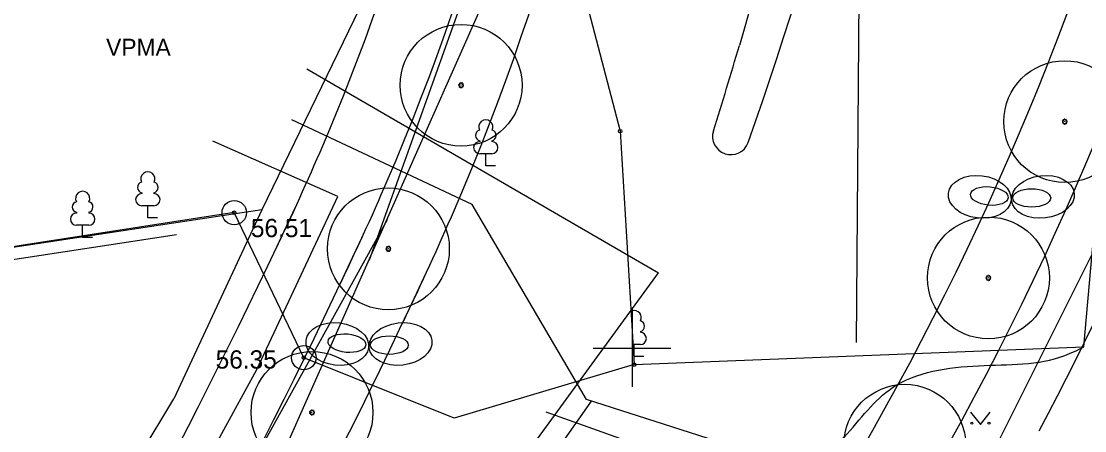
# Model space of a CAD drawing. Extents: x 9156 to 9809, y 2728 to 4000.
# Drawn here: x 9474.94 to 9518.57, y 3596.6 to 3613.42 of the extents above; entities that cross this region are included whole.
import ezdxf

# ---------------------------------------------------------------- set-up
doc = ezdxf.new("R2010")
doc.units = 0
for name, color, linetype in [('Level 12', 7, 'Continuous'), ('Level 14', 7, 'Continuous'), ('Level 15', 7, 'Continuous'), ('Level 16', 7, 'Continuous'), ('Level 17', 7, 'Continuous'), ('Level 18', 7, 'Continuous'), ('Level 44', 7, 'Continuous'), ('Level 54', 7, 'Continuous'), ('Level 56', 7, 'Continuous'), ('Level 7', 7, 'Continuous'), ('Level 8', 7, 'Continuous'), ('Level 9', 7, 'Continuous')]:
    doc.layers.add(name, color=color, linetype=linetype)

# ---------------------------------------------------------------- blocks, each defined once
blk = doc.blocks.new('VBEKAE')
at = {"layer": 'Level 44'}
for radius in [0.5, 0.0714]:
    blk.add_circle((0, 0), radius, dxfattribs=at)

msp = doc.modelspace()

# ---------------------------------------------------------------- linework, layer by layer
at = {"layer": 'Level 12'}
for p, q in [((9496.009, 3622.645), (9489.213, 3603.61)), ((9472.329, 3573.455), (9489.968, 3605.272))]:
    msp.add_line(p, q, dxfattribs=at)
at = {"layer": 'Level 14'}
for p, q in [((9493.444, 3605.89), (9486.044, 3609.365)), ((9498.125, 3597.883), (9493.444, 3605.89)), ((9484.383, 3578.032), (9498.336, 3597.816)), ((9517.773, 3591.611), (9498.125, 3597.883))]:
    msp.add_line(p, q, dxfattribs=at)
at = {"layer": 'Level 15'}
msp.add_line((9485.606, 3595.511), (9494.516, 3615.604), dxfattribs=at)
at = {"layer": 'Level 16'}
for p, q in [((9486.664, 3611.465), (9501.086, 3603.087)), ((9512.774, 3591.659), (9520.325, 3606.767)), ((9469.372, 3559.57), (9501.086, 3603.087)), ((9496.465, 3597.385), (9515.493, 3590.587))]:
    msp.add_line(p, q, dxfattribs=at)
at = {"layer": 'Level 17'}
for p, q in [((9487.932, 3606.222), (9482.798, 3608.489)), ((9484.61, 3599.122), (9487.932, 3606.222)), ((9478.72, 3588.396), (9484.61, 3599.122))]:
    msp.add_line(p, q, dxfattribs=at)
for centre, radius, start, end in [((9401.428, 3645.017), 96.4, 336.6816, 11.68552), ((9401.428, 3645.017), 93.4, 336.6816, 9.31071), ((9404.886, 3655.965), 123.6, 323.52136, 355.44602), ((9404.886, 3655.965), 126.6, 332.03745, 355.44602), ((9386.506, 3651.45), 109.65, 334.21879, 336.6816), ((9386.506, 3651.45), 112.65, 334.21879, 336.6816), ((9265.261, 3707.934), 243.4, 321.41014, 335.20045), ((9265.261, 3707.934), 246.4, 321.41014, 335.20045)]:
    msp.add_arc(centre, radius, start, end, dxfattribs=at)
at = {"layer": 'Level 18'}
msp.add_line((9506.267, 3618.855), (9504.401, 3612.423), dxfattribs=at)
for centre, radius, start, end in [((9363.731, 3658.501), 149.65, 340.45546, 2.72499), ((9401.428, 3645.017), 99.4, 336.6816, 11.68552), ((9404.886, 3655.965), 120.6, 323.52136, 355.44602), ((9360.004, 3654.312), 150.35, 342.42566, 343.82288), ((9504.051, 3608.688), 0.75, 162.4257, 340.4555), ((9386.506, 3651.45), 115.65, 334.21879, 336.6816), ((9265.261, 3707.934), 249.4, 321.41014, 335.20045)]:
    msp.add_arc(centre, radius, start, end, dxfattribs=at)
at = {"layer": 'Level 54'}
for p, q in [((9518.529, 3600.046), (9524.138, 3663.351)), ((9493.175, 3633.069), (9499.513, 3608.905)), ((9509.331, 3617.247), (9509.192, 3600.227)), ((9499.513, 3608.905), (9500.09, 3599.32)), ((9493.75, 3608.51), (9493.75, 3608.478)), ((9494.25, 3608.51), (9494.25, 3608.478)), ((9494.25, 3607.978), (9493.75, 3607.978)), ((9494, 3607.478), (9494, 3607.978)), ((9494.4, 3607.478), (9494, 3607.478)), ((9479.886, 3606.374), (9479.886, 3606.342)), ((9480.386, 3606.374), (9480.386, 3606.342)), ((9480.386, 3605.842), (9479.886, 3605.842)), ((9480.136, 3605.342), (9480.136, 3605.842)), ((9483.68, 3605.558), (9461.88, 3602.2)), ((9477.212, 3605.575), (9477.212, 3605.543)), ((9477.712, 3605.575), (9477.712, 3605.543)), ((9480.536, 3605.342), (9480.136, 3605.342)), ((9486.535, 3599.601), (9483.68, 3605.558)), ((9477.712, 3605.043), (9477.212, 3605.043)), ((9477.462, 3604.543), (9477.462, 3605.043)), ((9481.317, 3604.647), (9462.149, 3601.729)), ((9477.862, 3604.543), (9477.462, 3604.543)), ((9500, 3601.593), (9500, 3598.407)), ((9500, 3601.593), (9500, 3598.407)), ((9500, 3601.25), (9500, 3598.75)), ((9500.339, 3600.677), (9500.339, 3600.645)), ((9498.407, 3600), (9500, 3600)), ((9498.407, 3600), (9500, 3600)), ((9498.75, 3600), (9501.25, 3600)), ((9500.339, 3600.145), (9500, 3600.145)), ((9500, 3600), (9501.593, 3600)), ((9500, 3600), (9501.593, 3600)), ((9500.089, 3599.645), (9500.089, 3600.145)), ((9500.09, 3599.32), (9518.529, 3600.046)), ((9492.702, 3597.124), (9486.535, 3599.601)), ((9500.489, 3599.645), (9500.089, 3599.645)), ((9500.09, 3599.32), (9492.702, 3597.124)), ((9513.888, 3597.365), (9514.291, 3596.859)), ((9514.291, 3596.859), (9514.688, 3597.365))]:
    msp.add_line(p, q, dxfattribs=at)
for centre, radius in [((9499.513, 3608.905), 0.0714), ((9500.087, 3599.316), 0.0714), ((9513.938, 3596.915), 0.0428), ((9514.638, 3596.915), 0.0452)]:
    msp.add_circle(centre, radius, dxfattribs=at)
for centre, radius, start, end in [((9494, 3609.078), 0.292, 332.5799, 207.4201), ((9493.8, 3608.728), 0.224, 105.2441, 257.079), ((9494.2, 3608.728), 0.224, 282.921, 74.7559), ((9493.75, 3608.228), 0.25, 90, 270), ((9494.25, 3608.228), 0.25, 270, 90), ((9480.136, 3606.942), 0.292, 332.5799, 207.4201), ((9479.936, 3606.592), 0.224, 105.2441, 257.079), ((9480.336, 3606.592), 0.224, 282.921, 74.7559), ((9477.462, 3606.143), 0.292, 332.5799, 207.4201), ((9479.886, 3606.092), 0.25, 90, 270), ((9480.386, 3606.092), 0.25, 270, 90), ((9477.262, 3605.793), 0.224, 105.2441, 257.079), ((9477.662, 3605.793), 0.224, 282.921, 74.7559), ((9477.212, 3605.293), 0.25, 90, 270), ((9477.712, 3605.293), 0.25, 270, 90), ((9500.089, 3601.245), 0.292, 332.5799, 107.6835), ((9500.289, 3600.895), 0.224, 282.921, 74.7559), ((9500.339, 3600.395), 0.25, 270, 90)]:
    msp.add_arc(centre, radius, start, end, dxfattribs=at)
msp.add_spline([(9506.682, 3591.499), (9507.086, 3593.367), (9507.206, 3594.206), (9508.704, 3596.335), (9510.681, 3598.373), (9514.216, 3599.273), (9517.752, 3599.692), (9518.529, 3600.046)], degree=3, dxfattribs=at)
at = {"layer": 'Level 56'}
msp.add_line((9506.267, 3618.855), (9504.401, 3612.423), dxfattribs=at)
for centre, radius, start, end in [((9363.731, 3658.501), 149.65, 340.45546, 2.72499), ((9401.428, 3645.017), 99.4, 336.6816, 11.68552), ((9401.428, 3645.017), 96.4, 336.6816, 11.68552), ((9401.428, 3645.017), 93.4, 336.6816, 9.31071), ((9404.886, 3655.965), 120.6, 323.52136, 355.44602), ((9404.886, 3655.965), 123.6, 323.52136, 355.44602), ((9404.886, 3655.965), 126.6, 332.03745, 355.44602), ((9360.004, 3654.312), 150.35, 342.42566, 343.82288), ((9504.051, 3608.688), 0.75, 162.4257, 340.4555), ((9386.506, 3651.45), 109.65, 334.21879, 336.6816), ((9386.506, 3651.45), 112.65, 334.21879, 336.6816), ((9265.261, 3707.934), 243.4, 321.41014, 335.20045), ((9386.506, 3651.45), 115.65, 334.21879, 336.6816), ((9265.261, 3707.934), 246.4, 321.41014, 335.20045), ((9265.261, 3707.934), 249.4, 321.41014, 335.20045)]:
    msp.add_arc(centre, radius, start, end, dxfattribs=at)
at = {"layer": 'Level 7'}
for p, q in [((9489.878, 3616.121), (9484.806, 3605.67)), ((9484.806, 3605.67), (9461.88, 3602.2)), ((9484.806, 3605.67), (9481.208, 3597.915)), ((9464.86, 3570.761), (9481.208, 3597.915))]:
    msp.add_line(p, q, dxfattribs=at)
at = {"layer": 'Level 8'}
for centre, major_axis, ratio in [((9514.261, 3606.206), (1.285, -0.15), 0.674652), ((9514.261, 3606.206), (1.285, -0.15), 0.674652), ((9514.261, 3606.206), (1.285, -0.15), 0.674652), ((9514.261, 3606.206), (1.285, -0.15), 0.674652), ((9516.854, 3606.206), (-1.285, -0.15), 0.674652), ((9516.854, 3606.206), (-1.285, -0.15), 0.674652), ((9516.854, 3606.206), (-1.285, -0.15), 0.674652), ((9516.854, 3606.206), (-1.285, -0.15), 0.674652), ((9514.656, 3606.242), (0.774, -0.072), 0.486914), ((9514.656, 3606.242), (0.774, -0.072), 0.486914), ((9514.656, 3606.242), (0.774, -0.072), 0.486914), ((9514.656, 3606.242), (0.774, -0.072), 0.486914), ((9516.394, 3606.162), (-0.778, 0.002), 0.486914), ((9516.394, 3606.162), (-0.778, 0.002), 0.486914), ((9516.394, 3606.162), (-0.778, 0.002), 0.486914), ((9516.394, 3606.162), (-0.778, 0.002), 0.486914), ((9487.909, 3600.163), (1.285, -0.15), 0.674652), ((9487.909, 3600.163), (1.285, -0.15), 0.674652), ((9487.909, 3600.163), (1.285, -0.15), 0.674652), ((9487.909, 3600.163), (1.285, -0.15), 0.674652), ((9490.501, 3600.163), (-1.285, -0.15), 0.674652), ((9490.501, 3600.163), (-1.285, -0.15), 0.674652), ((9490.501, 3600.163), (-1.285, -0.15), 0.674652), ((9490.501, 3600.163), (-1.285, -0.15), 0.674652), ((9488.304, 3600.199), (0.774, -0.072), 0.486914), ((9488.304, 3600.199), (0.774, -0.072), 0.486914), ((9488.304, 3600.199), (0.774, -0.072), 0.486914), ((9488.304, 3600.199), (0.774, -0.072), 0.486914), ((9490.041, 3600.119), (-0.778, 0.002), 0.486914), ((9490.041, 3600.119), (-0.778, 0.002), 0.486914), ((9490.041, 3600.119), (-0.778, 0.002), 0.486914), ((9490.041, 3600.119), (-0.778, 0.002), 0.486914)]:
    msp.add_ellipse(centre, major_axis=major_axis, ratio=ratio, dxfattribs=at)
at = {"layer": 'Level 9'}
for p, q in [((9492.931, 3610.874), (9492.943, 3610.856)), ((9492.964, 3610.866), (9492.958, 3610.886)), ((9492.986, 3610.891), (9492.986, 3610.869)), ((9493.007, 3610.866), (9493.013, 3610.887)), ((9493.04, 3610.875), (9493.029, 3610.856)), ((9492.908, 3610.802), (9492.886, 3610.804)), ((9492.886, 3610.776), (9492.908, 3610.779)), ((9492.895, 3610.832), (9492.915, 3610.824)), ((9492.914, 3610.757), (9492.895, 3610.748)), ((9492.927, 3610.842), (9492.91, 3610.856)), ((9492.91, 3610.724), (9492.926, 3610.739)), ((9492.944, 3610.723), (9492.931, 3610.705)), ((9492.957, 3610.694), (9492.963, 3610.714)), ((9492.997, 3610.789), (9492.976, 3610.789)), ((9492.986, 3610.711), (9492.985, 3610.689)), ((9492.986, 3610.778), (9492.986, 3610.799)), ((9493.014, 3610.693), (9493.008, 3610.714)), ((9493.028, 3610.723), (9493.04, 3610.705)), ((9493.045, 3610.842), (9493.062, 3610.856)), ((9493.063, 3610.725), (9493.047, 3610.739)), ((9493.078, 3610.832), (9493.058, 3610.822)), ((9493.058, 3610.758), (9493.078, 3610.749)), ((9493.064, 3610.801), (9493.086, 3610.805)), ((9493.086, 3610.776), (9493.064, 3610.78)), ((9517.671, 3609.309), (9517.65, 3609.312)), ((9517.65, 3609.283), (9517.671, 3609.287)), ((9517.658, 3609.339), (9517.678, 3609.331)), ((9517.677, 3609.264), (9517.658, 3609.255)), ((9517.69, 3609.349), (9517.673, 3609.363)), ((9517.673, 3609.231), (9517.689, 3609.246)), ((9517.695, 3609.382), (9517.706, 3609.363)), ((9517.707, 3609.231), (9517.695, 3609.213)), ((9517.72, 3609.201), (9517.726, 3609.222)), ((9517.727, 3609.373), (9517.721, 3609.394)), ((9517.76, 3609.296), (9517.739, 3609.296)), ((9517.749, 3609.218), (9517.748, 3609.196)), ((9517.749, 3609.398), (9517.749, 3609.376)), ((9517.749, 3609.285), (9517.749, 3609.306)), ((9517.771, 3609.373), (9517.777, 3609.394)), ((9517.777, 3609.2), (9517.771, 3609.221)), ((9517.791, 3609.23), (9517.803, 3609.212)), ((9517.803, 3609.382), (9517.792, 3609.363)), ((9517.808, 3609.349), (9517.825, 3609.363)), ((9517.826, 3609.232), (9517.81, 3609.246)), ((9517.841, 3609.339), (9517.821, 3609.329)), ((9517.821, 3609.265), (9517.841, 3609.256)), ((9517.827, 3609.308), (9517.849, 3609.312)), ((9517.849, 3609.284), (9517.827, 3609.287)), ((9489.925, 3604.084), (9489.903, 3604.086)), ((9489.903, 3604.058), (9489.924, 3604.061)), ((9489.911, 3604.114), (9489.931, 3604.106)), ((9489.931, 3604.039), (9489.911, 3604.03)), ((9489.926, 3604.006), (9489.943, 3604.021)), ((9489.943, 3604.124), (9489.927, 3604.138)), ((9489.948, 3604.156), (9489.96, 3604.138)), ((9489.96, 3604.005), (9489.948, 3603.987)), ((9489.981, 3604.148), (9489.974, 3604.168)), ((9489.974, 3603.976), (9489.98, 3603.996)), ((9490.013, 3604.071), (9489.992, 3604.071)), ((9490.002, 3604.173), (9490.002, 3604.151)), ((9490.002, 3603.993), (9490.002, 3603.971)), ((9490.003, 3604.06), (9490.003, 3604.081)), ((9490.024, 3604.148), (9490.03, 3604.169)), ((9490.03, 3603.975), (9490.025, 3603.996)), ((9490.045, 3604.005), (9490.057, 3603.987)), ((9490.056, 3604.157), (9490.046, 3604.138)), ((9490.062, 3604.124), (9490.078, 3604.138)), ((9490.079, 3604.007), (9490.063, 3604.021)), ((9490.094, 3604.114), (9490.075, 3604.104)), ((9490.075, 3604.04), (9490.094, 3604.031)), ((9490.081, 3604.083), (9490.102, 3604.087)), ((9490.102, 3604.058), (9490.081, 3604.062)), ((9514.538, 3602.889), (9514.517, 3602.892)), ((9514.517, 3602.864), (9514.538, 3602.867)), ((9514.525, 3602.92), (9514.545, 3602.911)), ((9514.545, 3602.845), (9514.525, 3602.835)), ((9514.54, 3602.812), (9514.557, 3602.826)), ((9514.557, 3602.93), (9514.541, 3602.944)), ((9514.562, 3602.962), (9514.573, 3602.944)), ((9514.574, 3602.811), (9514.562, 3602.793)), ((9514.595, 3602.953), (9514.588, 3602.974)), ((9514.588, 3602.781), (9514.594, 3602.802)), ((9514.627, 3602.877), (9514.606, 3602.877)), ((9514.616, 3602.978), (9514.616, 3602.956)), ((9514.616, 3602.799), (9514.616, 3602.777)), ((9514.617, 3602.866), (9514.617, 3602.887)), ((9514.638, 3602.953), (9514.644, 3602.974)), ((9514.644, 3602.781), (9514.639, 3602.802)), ((9514.659, 3602.811), (9514.671, 3602.793)), ((9514.67, 3602.963), (9514.66, 3602.944)), ((9514.676, 3602.93), (9514.692, 3602.944)), ((9514.693, 3602.813), (9514.677, 3602.827)), ((9514.708, 3602.919), (9514.688, 3602.91)), ((9514.689, 3602.846), (9514.708, 3602.837)), ((9514.695, 3602.889), (9514.716, 3602.893)), ((9514.716, 3602.864), (9514.695, 3602.868)), ((9486.792, 3597.365), (9486.77, 3597.368)), ((9486.778, 3597.396), (9486.799, 3597.388)), ((9486.811, 3597.406), (9486.794, 3597.42)), ((9486.815, 3597.438), (9486.827, 3597.42)), ((9486.848, 3597.43), (9486.842, 3597.45)), ((9486.88, 3597.353), (9486.859, 3597.353)), ((9486.87, 3597.455), (9486.87, 3597.433)), ((9486.87, 3597.342), (9486.87, 3597.363)), ((9486.891, 3597.43), (9486.897, 3597.451)), ((9486.924, 3597.439), (9486.913, 3597.42)), ((9486.929, 3597.406), (9486.946, 3597.42)), ((9486.961, 3597.396), (9486.942, 3597.386)), ((9486.948, 3597.365), (9486.969, 3597.369)), ((9486.77, 3597.34), (9486.792, 3597.343)), ((9486.798, 3597.321), (9486.779, 3597.312)), ((9486.794, 3597.288), (9486.81, 3597.303)), ((9486.827, 3597.287), (9486.815, 3597.269)), ((9486.841, 3597.258), (9486.847, 3597.278)), ((9486.87, 3597.275), (9486.869, 3597.253)), ((9486.898, 3597.257), (9486.892, 3597.278)), ((9486.912, 3597.287), (9486.924, 3597.269)), ((9486.947, 3597.289), (9486.93, 3597.303)), ((9486.942, 3597.322), (9486.962, 3597.313)), ((9486.97, 3597.34), (9486.948, 3597.344))]:
    msp.add_line(p, q, dxfattribs=at)
for centre in [(9492.986, 3610.789), (9517.749, 3609.296), (9490.003, 3604.071), (9514.617, 3602.877), (9486.87, 3597.353), (9511.186, 3596.009)]:
    msp.add_circle(centre, 2.5, dxfattribs=at)
for centre, radius, start, end in [((9492.986, 3610.79), 0.101, 122.8434, 139.0222), ((9492.986, 3610.79), 0.101, 90.0356, 106.342), ((9492.986, 3610.79), 0.101, 57.6108, 74.1981), ((9492.986, 3610.79), 0.101, 187.9671, 204.8625), ((9492.986, 3610.79), 0.101, 155.3123, 171.7042), ((9492.986, 3610.79), 0.0788, 171.5431, 187.6203), ((9492.986, 3610.79), 0.101, 220.7122, 237.1166), ((9492.986, 3610.79), 0.0788, 204.4529, 220.4774), ((9492.986, 3610.79), 0.0788, 138.6432, 154.5795), ((9492.986, 3610.79), 0.0788, 105.9559, 123.0564), ((9492.986, 3610.79), 0.0788, 237.451, 253.0843), ((9492.986, 3610.79), 0.101, 253.2952, 269.5718), ((9492.986, 3610.79), 0.0788, 74.31, 90.043), ((9492.986, 3610.79), 0.0788, 269.9461, 286.3473), ((9492.986, 3610.79), 0.101, 285.972, 302.5562), ((9492.986, 3610.79), 0.0788, 302.254, 320.086), ((9492.986, 3610.79), 0.0788, 41.2062, 56.7795), ((9492.986, 3610.79), 0.0788, 8.0619, 24.0332), ((9492.986, 3610.79), 0.0788, 336.0557, 352.7558), ((9492.986, 3610.79), 0.101, 24.5394, 40.9852), ((9492.986, 3610.79), 0.101, 319.7777, 336.0738), ((9492.986, 3610.79), 0.101, 352.27, 8.583), ((9517.749, 3609.297), 0.101, 155.3123, 171.7042), ((9517.749, 3609.297), 0.101, 187.9671, 204.8625), ((9517.749, 3609.297), 0.0788, 171.5431, 187.6203), ((9517.749, 3609.297), 0.101, 122.8434, 139.0222), ((9517.749, 3609.297), 0.101, 220.7122, 237.1166), ((9517.749, 3609.297), 0.0788, 204.4529, 220.4774), ((9517.749, 3609.297), 0.0788, 138.6432, 154.5795), ((9517.749, 3609.297), 0.0788, 105.9559, 123.0564), ((9517.749, 3609.297), 0.0788, 237.451, 253.0843), ((9517.749, 3609.297), 0.101, 253.2952, 269.5718), ((9517.749, 3609.297), 0.101, 90.0356, 106.342), ((9517.749, 3609.297), 0.0788, 74.31, 90.043), ((9517.749, 3609.297), 0.0788, 269.9461, 286.3473), ((9517.749, 3609.297), 0.101, 57.6108, 74.1981), ((9517.749, 3609.297), 0.101, 285.972, 302.5562), ((9517.749, 3609.297), 0.0788, 302.254, 320.086), ((9517.749, 3609.297), 0.0788, 41.2062, 56.7795), ((9517.749, 3609.297), 0.0788, 8.0619, 24.0332), ((9517.749, 3609.297), 0.0788, 336.0557, 352.7558), ((9517.749, 3609.297), 0.101, 24.5394, 40.9852), ((9517.749, 3609.297), 0.101, 319.7777, 336.0738), ((9517.749, 3609.297), 0.101, 352.27, 8.583), ((9490.003, 3604.072), 0.101, 155.3123, 171.7042), ((9490.003, 3604.072), 0.101, 187.9671, 204.8625), ((9490.003, 3604.072), 0.0788, 171.5431, 187.6203), ((9490.003, 3604.072), 0.101, 220.7122, 237.1166), ((9490.003, 3604.072), 0.101, 122.8434, 139.0222), ((9490.003, 3604.072), 0.0788, 138.6432, 154.5795), ((9490.003, 3604.072), 0.0788, 204.4529, 220.4774), ((9490.003, 3604.072), 0.0788, 105.9559, 123.0564), ((9490.003, 3604.072), 0.0788, 237.451, 253.0843), ((9490.003, 3604.072), 0.101, 90.0356, 106.342), ((9490.003, 3604.072), 0.101, 253.2952, 269.5718), ((9490.003, 3604.072), 0.0788, 74.31, 90.043), ((9490.003, 3604.072), 0.0788, 269.9461, 286.3473), ((9490.003, 3604.072), 0.101, 57.6108, 74.1981), ((9490.003, 3604.072), 0.101, 285.972, 302.5562), ((9490.003, 3604.072), 0.0788, 302.254, 320.086), ((9490.003, 3604.072), 0.0788, 41.2062, 56.7795), ((9490.003, 3604.072), 0.0788, 8.0619, 24.0332), ((9490.003, 3604.072), 0.0788, 336.0557, 352.7558), ((9490.003, 3604.072), 0.101, 24.5394, 40.9852), ((9490.003, 3604.072), 0.101, 319.7777, 336.0738), ((9490.003, 3604.072), 0.101, 352.27, 8.583), ((9514.617, 3602.878), 0.101, 155.3123, 171.7042), ((9514.617, 3602.878), 0.101, 187.9671, 204.8625), ((9514.617, 3602.878), 0.0788, 171.5431, 187.6203), ((9514.617, 3602.878), 0.101, 220.7122, 237.1166), ((9514.617, 3602.878), 0.101, 122.8434, 139.0222), ((9514.617, 3602.878), 0.0788, 138.6432, 154.5795), ((9514.617, 3602.878), 0.0788, 204.4529, 220.4774), ((9514.617, 3602.878), 0.0788, 105.9559, 123.0564), ((9514.617, 3602.878), 0.0788, 237.451, 253.0843), ((9514.617, 3602.878), 0.101, 90.0356, 106.342), ((9514.617, 3602.878), 0.101, 253.2952, 269.5718), ((9514.617, 3602.878), 0.0788, 74.31, 90.043), ((9514.617, 3602.878), 0.0788, 269.9461, 286.3473), ((9514.617, 3602.878), 0.101, 57.6108, 74.1981), ((9514.617, 3602.878), 0.101, 285.972, 302.5562), ((9514.617, 3602.878), 0.0788, 302.254, 320.086), ((9514.617, 3602.878), 0.0788, 41.2062, 56.7795), ((9514.617, 3602.878), 0.0788, 8.0619, 24.0332), ((9514.617, 3602.878), 0.0788, 336.0557, 352.7558), ((9514.617, 3602.878), 0.101, 24.5394, 40.9852), ((9514.617, 3602.878), 0.101, 319.7777, 336.0738), ((9514.617, 3602.878), 0.101, 352.27, 8.583), ((9486.87, 3597.354), 0.101, 155.3123, 171.7042), ((9486.87, 3597.354), 0.0788, 171.5431, 187.6203), ((9486.87, 3597.354), 0.101, 122.8434, 139.0222), ((9486.87, 3597.354), 0.0788, 138.6432, 154.5795), ((9486.87, 3597.354), 0.0788, 105.9559, 123.0564), ((9486.87, 3597.354), 0.101, 90.0356, 106.342), ((9486.87, 3597.354), 0.0788, 74.31, 90.043), ((9486.87, 3597.354), 0.101, 57.6108, 74.1981), ((9486.87, 3597.354), 0.0788, 41.2062, 56.7795), ((9486.87, 3597.354), 0.0788, 8.0619, 24.0332), ((9486.87, 3597.354), 0.101, 24.5394, 40.9852), ((9486.87, 3597.354), 0.101, 352.27, 8.583), ((9486.87, 3597.354), 0.101, 187.9671, 204.8625), ((9486.87, 3597.354), 0.101, 220.7122, 237.1166), ((9486.87, 3597.354), 0.0788, 204.4529, 220.4774), ((9486.87, 3597.354), 0.0788, 237.451, 253.0843), ((9486.87, 3597.354), 0.101, 253.2952, 269.5718), ((9486.87, 3597.354), 0.0788, 269.9461, 286.3473), ((9486.87, 3597.354), 0.101, 285.972, 302.5562), ((9486.87, 3597.354), 0.0788, 302.254, 320.086), ((9486.87, 3597.354), 0.0788, 336.0557, 352.7558), ((9486.87, 3597.354), 0.101, 319.7777, 336.0738)]:
    msp.add_arc(centre, radius, start, end, dxfattribs=at)

# ---------------------------------------------------------------- block references
at = {"layer": 'Level 54'}
for p in [(9483.68, 3605.558), (9486.535, 3599.601)]:
    msp.add_blockref('VBEKAE', p, dxfattribs=at)

# ---------------------------------------------------------------- texts
for s, height, p in [('VPMA', 0.7, (9478.424, 3611.999)), ('56.51', 0.75, (9484.363, 3604.553)), ('56.35', 0.75, (9482.917, 3599.155))]:
    msp.add_text(s, height=height, dxfattribs=at).set_placement(p)

doc.saveas('drawing.dxf')
